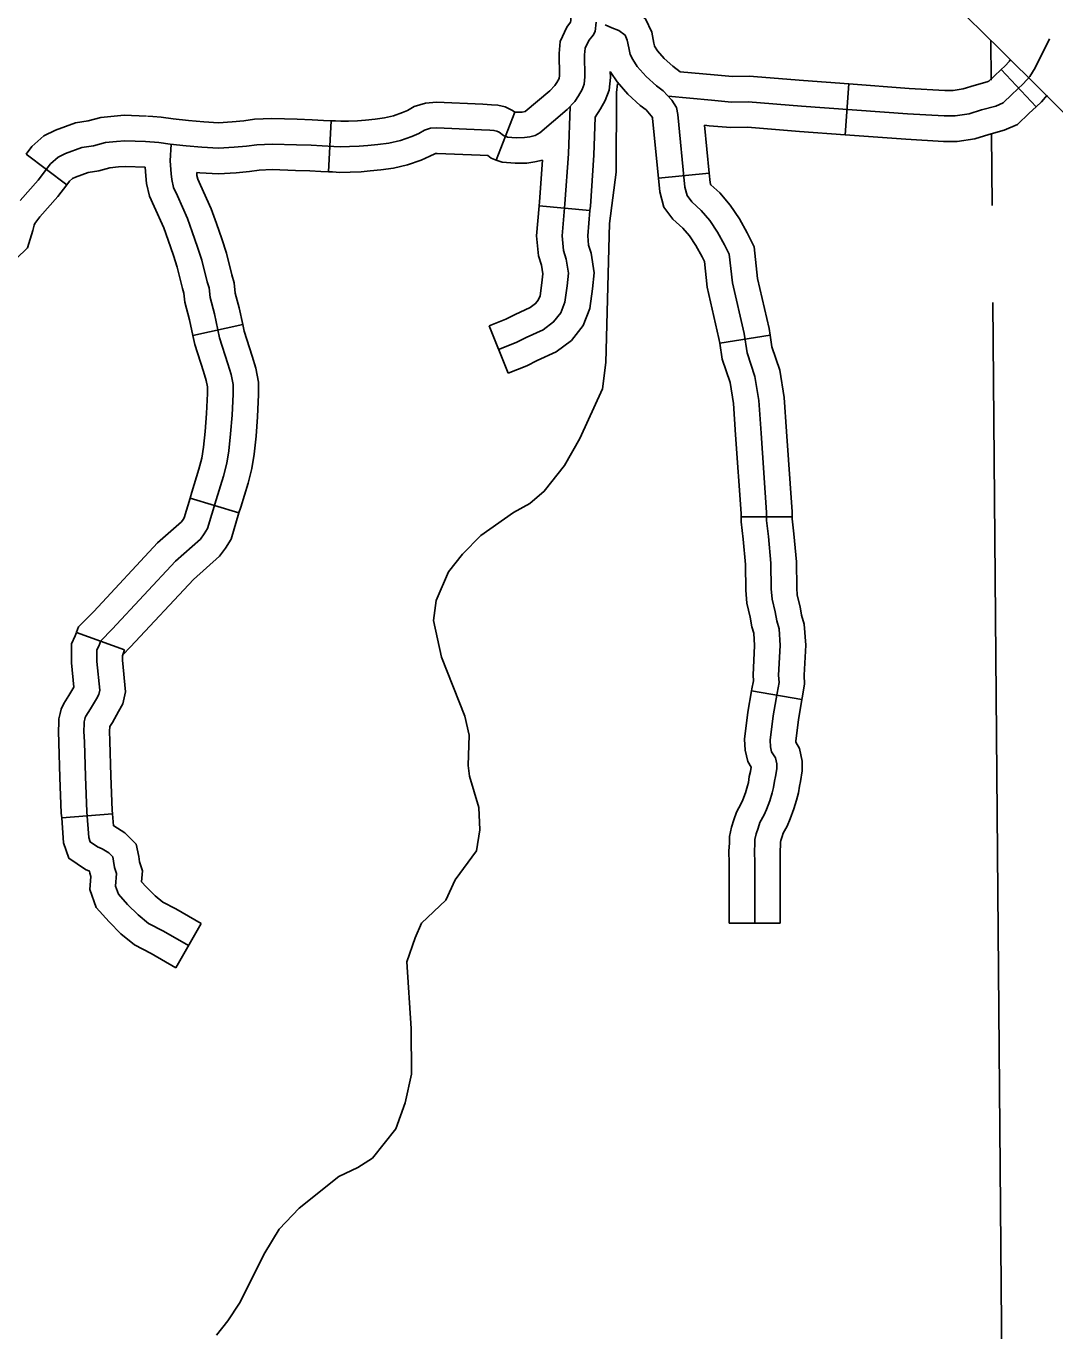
# Model space of a CAD drawing. Extents: x 1377389 to 1380723, y 1168351 to 1170484.
# Drawn here: x 1378520.7 to 1378581.1, y 1168942.9 to 1169019.6 of the extents above; entities that cross this region are included whole.
import ezdxf

# ---------------------------------------------------------------- set-up
doc = ezdxf.new("R2010")
doc.units = 0
doc.layers.add('B_Fill', color=7, linetype='Continuous')

msp = doc.modelspace()

# ---------------------------------------------------------------- linework, layer by layer
at = {"layer": 'B_Fill'}
for p, q in [((1378577.93, 1169018.168), (1378574.984, 1169021.084)), ((1378583.365, 1169012.793), (1378577.93, 1169018.168)), ((1378580.031, 1169014.837), (1378577.979, 1169017.025)), ((1378568.808, 1169013.183), (1378569.029, 1169016.175)), ((1378549.389, 1169014.522), (1378548.299, 1169011.697)), ((1378538.598, 1169014.01), (1378538.443, 1169011.014)), ((1378523.049, 1169010.24), (1378520.661, 1169012.056)), ((1378557.825, 1169010.645), (1378560.812, 1169010.933)), ((1378553.804, 1169008.737), (1378550.816, 1169009.002)), ((1378533.398, 1169002.04), (1378530.468, 1169001.396)), ((1378548.992, 1168999.178), (1378547.877, 1169001.963)), ((1378561.432, 1169000.933), (1378564.394, 1169001.407)), ((1378533.174, 1168990.976), (1378530.3, 1168991.838)), ((1378562.685, 1168990.729), (1378565.685, 1168990.729)), ((1378526.451, 1168982.926), (1378523.632, 1168983.951)), ((1378563.303, 1168980.505), (1378566.26, 1168979.996)), ((1378525.744, 1168973.278), (1378522.752, 1168973.057)), ((1378530.954, 1168966.842), (1378529.454, 1168964.244)), ((1378561.99, 1168966.87), (1378564.99, 1168966.87))]:
    msp.add_line(p, q, dxfattribs=at)
for points in [[(1378555.71, 1169020.833), (1378556.24, 1169020.627), (1378557.068, 1169020.005), (1378557.436, 1169019.207), (1378557.564, 1169018.566), (1378557.593, 1169018.404), (1378557.603, 1169018.385), (1378557.777, 1169018.123), (1378558.174, 1169017.674), (1378558.671, 1169017.22), (1378559.104, 1169016.893)], [(1378552.694, 1169020.318), (1378552.681, 1169019.91), (1378552.668, 1169019.794), (1378552.444, 1169019.518), (1378552.06, 1169018.672), (1378551.984, 1169017.953), (1378552.005, 1169016.657), (1378551.991, 1169016.506), (1378551.985, 1169016.491), (1378551.852, 1169016.251), (1378551.737, 1169016.073), (1378551.443, 1169015.772), (1378550.001, 1169014.548), (1378549.991, 1169014.546), (1378549.825, 1169014.519), (1378549.507, 1169014.513), (1378549.389, 1169014.522)], [(1378554.178, 1169019.803), (1378554.117, 1169019.253), (1378553.995, 1169019.049), (1378553.73, 1169018.722), (1378553.526, 1169018.274), (1378553.486, 1169017.886), (1378553.506, 1169016.601), (1378553.465, 1169016.152), (1378553.343, 1169015.846), (1378553.139, 1169015.479), (1378552.915, 1169015.133), (1378552.467, 1169014.674), (1378550.857, 1169013.307), (1378550.592, 1169013.144), (1378550.276, 1169013.072), (1378549.96, 1169013.022), (1378549.461, 1169013.011), (1378548.962, 1169013.052), (1378548.725, 1169013.138), (1378548.472, 1169013.335), (1378548.331, 1169013.401), (1378548.163, 1169013.438), (1378547.919, 1169013.457), (1378547.431, 1169013.485), (1378544.806, 1169013.598), (1378544.422, 1169013.569), (1378544.075, 1169013.457), (1378543.738, 1169013.269), (1378543.325, 1169013.091), (1378542.669, 1169012.858), (1378541.989, 1169012.703), (1378541.345, 1169012.619), (1378540.749, 1169012.559), (1378540.248, 1169012.512), (1378539.663, 1169012.488), (1378539.127, 1169012.476), (1378538.757, 1169012.5), (1378538.065, 1169012.536), (1378537.409, 1169012.571), (1378536.55, 1169012.595), (1378535.122, 1169012.644), (1378534.223, 1169012.602), (1378533.617, 1169012.518), (1378532.885, 1169012.455), (1378531.966, 1169012.393), (1378530.984, 1169012.455), (1378530.064, 1169012.539), (1378529.124, 1169012.644), (1378528.455, 1169012.727), (1378527.682, 1169012.79)], [(1378554.693, 1169019.642), (1378555.098, 1169019.462), (1378555.504, 1169019.304), (1378555.865, 1169019.033), (1378556, 1169018.74), (1378556.09, 1169018.289), (1378556.158, 1169017.905), (1378556.315, 1169017.612), (1378556.586, 1169017.206), (1378557.104, 1169016.62), (1378557.711, 1169016.066), (1378558.116, 1169015.759), (1378558.607, 1169015.216), (1378558.881, 1169014.781), (1378558.972, 1169014.369), (1378559.384, 1169010.114), (1378559.521, 1169009.61), (1378559.795, 1169009.244), (1378560.344, 1169008.741), (1378560.847, 1169008.146), (1378561.304, 1169007.459), (1378561.716, 1169006.727), (1378561.99, 1169006.178), (1378562.173, 1169004.485), (1378562.859, 1169001.51), (1378563.042, 1169000.366), (1378563.499, 1168998.993), (1378563.727, 1168997.575), (1378563.864, 1168995.653), (1378564.185, 1168990.985), (1378564.185, 1168990.527), (1378564.299, 1168989.589), (1378564.436, 1168988.01), (1378564.459, 1168986.5), (1378564.505, 1168985.905), (1378564.687, 1168985.15), (1378564.779, 1168984.624), (1378564.916, 1168984.166), (1378564.985, 1168983.183), (1378564.893, 1168981.444), (1378564.916, 1168981.009), (1378564.802, 1168980.368), (1378564.573, 1168979.041), (1378564.39, 1168977.622), (1378564.413, 1168977.233), (1378564.482, 1168976.936), (1378564.71, 1168976.57), (1378564.779, 1168976.227), (1378564.779, 1168975.929), (1378564.71, 1168975.472), (1378564.642, 1168975.197), (1378564.596, 1168974.831), (1378564.505, 1168974.511), (1378564.367, 1168974.053), (1378564.185, 1168973.55), (1378564.047, 1168973.229), (1378563.796, 1168972.772), (1378563.682, 1168972.451), (1378563.567, 1168972.108), (1378563.499, 1168971.788), (1378563.499, 1168971.536), (1378563.476, 1168971.078), (1378563.49, 1168970.407), (1378563.49, 1168966.87)], [(1378558.393, 1169015.453), (1378560.957, 1169015.211), (1378562.128, 1169015.107), (1378563.11, 1169015.128), (1378566.244, 1169014.877), (1378572.472, 1169014.416), (1378574.624, 1169014.291), (1378575.272, 1169014.291), (1378576.087, 1169014.416), (1378576.819, 1169014.647), (1378577.654, 1169014.877), (1378578.093, 1169015.065), (1378578.595, 1169015.546), (1378579.264, 1169016.173), (1378579.661, 1169016.613), (1378579.974, 1169017.115), (1378580.819, 1169018.827)], [(1378577.357, 1169018.736), (1378577.377, 1169016.4)], [(1378577.979, 1169017.025), (1378578.192, 1169017.225), (1378578.459, 1169017.52), (1378578.489, 1169017.569)], [(1378555.001, 1169016.906), (1378555.007, 1169016.545), (1378554.939, 1169015.799), (1378554.701, 1169015.202), (1378554.426, 1169014.707), (1378554.115, 1169014.226)], [(1378555.008, 1169016.876), (1378555.028, 1169016.839), (1378555.394, 1169016.29), (1378556.034, 1169015.566), (1378556.75, 1169014.912), (1378557.098, 1169014.649), (1378557.407, 1169014.306), (1378557.473, 1169014.202), (1378557.488, 1169014.134), (1378557.825, 1169010.645)], [(1378559.104, 1169016.893), (1378561.095, 1169016.705), (1378562.179, 1169016.608), (1378563.154, 1169016.629), (1378566.36, 1169016.372), (1378569.029, 1169016.175)], [(1378569.029, 1169016.175), (1378572.571, 1169015.913), (1378574.668, 1169015.791), (1378575.157, 1169015.791), (1378575.746, 1169015.882), (1378576.394, 1169016.086), (1378577.157, 1169016.296), (1378577.252, 1169016.336), (1378577.562, 1169016.634), (1378577.979, 1169017.025)], [(1378555.422, 1169016.179), (1378555.359, 1169015.674), (1378555.344, 1169010.989), (1378554.952, 1169007.978), (1378554.737, 1168999.806), (1378554.532, 1168998.261), (1378553.2, 1168995.348), (1378552.298, 1168993.747), (1378551.115, 1168992.239), (1378550.273, 1168991.52), (1378549.307, 1168990.998), (1378547.381, 1168989.634), (1378546.308, 1168988.549), (1378545.493, 1168987.51), (1378544.773, 1168985.813), (1378544.599, 1168984.648), (1378545.087, 1168982.497), (1378546.442, 1168979.024), (1378546.707, 1168977.909), (1378546.647, 1168976.126), (1378546.721, 1168975.507), (1378547.281, 1168973.658), (1378547.33, 1168972.338), (1378547.138, 1168971.113), (1378545.88, 1168969.404), (1378545.328, 1168968.21), (1378543.901, 1168966.857), (1378543.521, 1168966.008)], [(1378580.031, 1169014.837), (1378580.335, 1169015.122), (1378580.685, 1169015.509)], [(1378549.389, 1169014.522), (1378549.26, 1169014.622), (1378548.817, 1169014.829), (1378548.384, 1169014.925), (1378548.02, 1169014.954), (1378547.507, 1169014.983), (1378544.784, 1169015.1), (1378544.132, 1169015.052), (1378543.474, 1169014.839), (1378543.074, 1169014.616), (1378542.776, 1169014.488), (1378542.25, 1169014.301), (1378541.725, 1169014.181), (1378541.174, 1169014.109), (1378540.603, 1169014.052), (1378540.146, 1169014.009), (1378539.616, 1169013.987), (1378539.158, 1169013.977), (1378538.844, 1169013.997), (1378538.598, 1169014.01)], [(1378548.435, 1169000.571), (1378549.471, 1169000.986), (1378550.052, 1169001.276), (1378551.047, 1169001.733), (1378551.669, 1169002.189), (1378552.083, 1169002.729), (1378552.332, 1169003.351), (1378552.457, 1169004.306), (1378552.54, 1169005.053), (1378552.415, 1169005.883), (1378552.249, 1169006.381), (1378552.166, 1169007.252), (1378552.332, 1169009.12), (1378552.54, 1169012.066), (1378552.635, 1169014.846)], [(1378568.808, 1169013.183), (1378572.373, 1169012.92), (1378574.581, 1169012.791), (1378575.387, 1169012.791), (1378576.428, 1169012.951), (1378577.243, 1169013.208), (1378578.151, 1169013.458), (1378578.935, 1169013.794), (1378579.627, 1169014.458), (1378580.031, 1169014.837)], [(1378520.661, 1169012.056), (1378520.992, 1169012.491), (1378521.696, 1169013.129), (1378522.395, 1169013.462), (1378523.564, 1169013.895), (1378524.319, 1169014.009), (1378525.048, 1169014.208), (1378525.833, 1169014.284), (1378526.433, 1169014.334), (1378527.733, 1169014.289)], [(1378528.114, 1169014.26), (1378527.803, 1169014.285)], [(1378538.598, 1169014.01), (1378538.145, 1169014.033), (1378537.471, 1169014.07), (1378536.597, 1169014.095), (1378535.112, 1169014.145), (1378534.085, 1169014.097), (1378533.45, 1169014.009), (1378532.77, 1169013.951), (1378531.963, 1169013.896), (1378531.099, 1169013.951), (1378530.215, 1169014.032), (1378529.3, 1169014.133), (1378528.609, 1169014.22), (1378528.114, 1169014.26)], [(1378553.804, 1169008.737), (1378553.828, 1169009.001), (1378554.038, 1169011.988), (1378554.115, 1169014.226)], [(1378560.54, 1169013.744), (1378560.812, 1169010.933)], [(1378560.54, 1169013.744), (1378560.82, 1169013.718), (1378562.077, 1169013.605), (1378563.066, 1169013.626), (1378566.129, 1169013.381), (1378568.808, 1169013.183)], [(1378577.404, 1169013.244), (1378577.44, 1169009.026)], [(1378520.304, 1169009.318), (1378521.37, 1169010.51), (1378522.101, 1169011.472), (1378522.54, 1169011.87), (1378522.979, 1169012.079), (1378523.941, 1169012.435), (1378524.63, 1169012.539), (1378525.32, 1169012.727), (1378525.968, 1169012.79), (1378526.469, 1169012.832), (1378527.682, 1169012.79)], [(1378530.204, 1168965.543), (1378528.739, 1168966.389), (1378527.865, 1168966.84), (1378527.245, 1168967.348), (1378526.625, 1168967.968), (1378526.09, 1168968.561), (1378525.921, 1168969.04), (1378525.977, 1168969.774), (1378525.864, 1168970.14), (1378525.808, 1168970.507), (1378525.751, 1168970.761), (1378525.526, 1168970.986), (1378525.131, 1168971.24), (1378524.85, 1168971.353), (1378524.427, 1168971.635), (1378524.342, 1168971.889), (1378524.23, 1168973.412), (1378524.145, 1168975.471), (1378524.089, 1168977.502), (1378524.061, 1168978.151), (1378524.08, 1168978.582), (1378524.083, 1168978.693), (1378524.119, 1168978.859), (1378524.14, 1168978.946), (1378524.181, 1168979.034), (1378524.455, 1168979.448), (1378524.793, 1168980.041), (1378524.934, 1168980.294), (1378524.991, 1168980.548), (1378524.821, 1168982.241), (1378524.821, 1168982.664), (1378524.821, 1168982.918), (1378524.934, 1168983.143), (1378525.047, 1168983.453), (1378525.723, 1168984.13), (1378529.443, 1168988.136), (1378530.908, 1168989.433), (1378531.134, 1168989.743), (1378531.331, 1168990.054), (1378531.838, 1168991.746), (1378532.261, 1168993.128), (1378532.458, 1168993.89), (1378532.571, 1168994.623), (1378532.684, 1168995.61), (1378532.768, 1168996.71), (1378532.825, 1168997.951), (1378532.825, 1168998.515), (1378532.712, 1168999.108), (1378532.515, 1168999.728), (1378532.036, 1169001.251), (1378531.726, 1169002.662), (1378531.472, 1169003.621), (1378531.416, 1169004.185), (1378531.303, 1169004.551), (1378530.993, 1169005.821), (1378530.739, 1169006.582), (1378530.429, 1169007.485), (1378530.148, 1169008.275), (1378529.556, 1169009.6), (1378529.33, 1169010.08), (1378529.218, 1169010.559), (1378529.189, 1169010.898), (1378529.133, 1169011.659), (1378529.192, 1169012.636)], [(1378548.299, 1169011.697), (1378547.991, 1169011.808), (1378547.794, 1169011.962), (1378547.356, 1169011.987), (1378544.829, 1169012.095), (1378544.713, 1169012.087), (1378544.677, 1169012.075), (1378544.401, 1169011.922), (1378543.874, 1169011.694), (1378543.088, 1169011.415), (1378542.253, 1169011.224), (1378541.516, 1169011.129), (1378540.894, 1169011.066), (1378540.35, 1169011.015), (1378539.711, 1169010.988), (1378539.095, 1169010.975), (1378538.67, 1169011.002), (1378538.442, 1169011.014)], [(1378551.01, 1169011.701), (1378550.561, 1169011.599), (1378550.096, 1169011.524), (1378549.415, 1169011.51), (1378548.639, 1169011.573), (1378548.299, 1169011.697)], [(1378550.816, 1169009.002), (1378550.837, 1169009.239), (1378551.01, 1169011.701)], [(1378523.049, 1169010.24), (1378523.211, 1169010.454), (1378523.384, 1169010.61), (1378523.563, 1169010.696), (1378524.317, 1169010.975), (1378524.941, 1169011.069), (1378525.592, 1169011.247), (1378526.102, 1169011.296), (1378526.506, 1169011.33), (1378527.656, 1169011.29)], [(1378530.468, 1169001.396), (1378530.268, 1169002.309), (1378529.991, 1169003.353), (1378529.938, 1169003.887), (1378529.856, 1169004.153), (1378529.55, 1169005.405), (1378529.318, 1169006.102), (1378529.014, 1169006.989), (1378528.754, 1169007.716), (1378528.192, 1169008.975), (1378527.906, 1169009.584), (1378527.732, 1169010.324), (1378527.694, 1169010.78), (1378527.656, 1169011.29)], [(1378538.443, 1169011.014), (1378537.985, 1169011.038), (1378537.347, 1169011.072), (1378536.504, 1169011.096), (1378535.131, 1169011.143), (1378534.361, 1169011.107), (1378533.784, 1169011.027), (1378533.001, 1169010.96), (1378531.969, 1169010.889), (1378530.868, 1169010.96), (1378530.688, 1169010.976)], [(1378533.398, 1169002.04), (1378533.184, 1169003.015), (1378532.953, 1169003.889), (1378532.893, 1169004.483), (1378532.75, 1169004.95), (1378532.436, 1169006.236), (1378532.16, 1169007.063), (1378531.845, 1169007.98), (1378531.541, 1169008.833), (1378530.92, 1169010.225), (1378530.755, 1169010.576), (1378530.703, 1169010.794), (1378530.688, 1169010.976)], [(1378557.825, 1169010.645), (1378557.903, 1169009.842), (1378558.149, 1169008.94), (1378558.678, 1169008.233), (1378559.26, 1169007.7), (1378559.646, 1169007.243), (1378560.024, 1169006.675), (1378560.39, 1169006.024), (1378560.528, 1169005.749), (1378560.691, 1169004.235), (1378561.386, 1169001.223), (1378561.432, 1169000.933)], [(1378560.812, 1169010.933), (1378560.865, 1169010.385), (1378560.893, 1169010.281), (1378560.912, 1169010.255), (1378561.428, 1169009.782), (1378562.048, 1169009.049), (1378562.584, 1169008.244), (1378563.041, 1169007.43), (1378563.452, 1169006.607), (1378563.655, 1169004.735), (1378564.332, 1169001.798), (1378564.394, 1169001.407)], [(1378515.148, 1169003.898), (1378515.298, 1169004.013), (1378515.547, 1169004.174), (1378515.676, 1169004.242), (1378515.802, 1169004.272), (1378516.336, 1169004.305), (1378517.12, 1169004.325), (1378517.622, 1169004.349), (1378518.385, 1169004.434), (1378519.117, 1169004.892), (1378519.689, 1169005.4), (1378520.081, 1169005.903), (1378520.744, 1169006.536), (1378521.063, 1169007.564), (1378521.137, 1169007.881), (1378521.175, 1169007.983), (1378521.463, 1169008.363), (1378522.528, 1169009.555), (1378523.049, 1169010.24)], [(1378547.877, 1169001.963), (1378548.856, 1169002.355), (1378549.403, 1169002.629), (1378550.282, 1169003.032), (1378550.609, 1169003.272), (1378550.768, 1169003.478), (1378550.869, 1169003.732), (1378550.967, 1169004.485), (1378551.027, 1169005.024), (1378550.951, 1169005.532), (1378550.772, 1169006.069), (1378550.66, 1169007.248), (1378550.816, 1169009.002)], [(1378548.992, 1168999.178), (1378550.087, 1168999.616), (1378550.7, 1168999.923), (1378551.811, 1169000.433), (1378552.728, 1169001.106), (1378553.399, 1169001.979), (1378553.795, 1169002.97), (1378553.946, 1169004.126), (1378554.052, 1169005.082), (1378553.879, 1169006.233), (1378553.726, 1169006.693), (1378553.673, 1169007.257), (1378553.804, 1169008.737)], [(1378577.488, 1169003.326), (1378578.081, 1168934.046)], [(1378533.174, 1168990.976), (1378533.274, 1168991.311), (1378533.705, 1168992.72), (1378533.929, 1168993.587), (1378534.058, 1168994.424), (1378534.177, 1168995.468), (1378534.266, 1168996.619), (1378534.325, 1168997.917), (1378534.325, 1168998.657), (1378534.169, 1168999.476), (1378533.945, 1169000.18), (1378533.486, 1169001.638), (1378533.398, 1169002.04)], [(1378530.3, 1168991.837), (1378530.403, 1168992.181), (1378530.817, 1168993.536), (1378530.987, 1168994.192), (1378531.084, 1168994.822), (1378531.19, 1168995.753), (1378531.271, 1168996.802), (1378531.325, 1168997.985), (1378531.325, 1168998.374), (1378531.255, 1168998.739), (1378531.085, 1168999.276), (1378530.585, 1169000.865), (1378530.468, 1169001.396)], [(1378561.432, 1169000.933), (1378561.58, 1169000.009), (1378562.037, 1168998.635), (1378562.236, 1168997.402), (1378562.368, 1168995.548), (1378562.685, 1168990.934), (1378562.685, 1168990.729)], [(1378564.394, 1169001.407), (1378564.503, 1169000.724), (1378564.96, 1168999.352), (1378565.219, 1168997.748), (1378565.361, 1168995.757), (1378565.685, 1168991.036), (1378565.685, 1168990.729)], [(1378523.632, 1168983.952), (1378523.751, 1168984.279), (1378524.643, 1168985.171), (1378528.394, 1168989.21), (1378529.791, 1168990.447), (1378529.893, 1168990.587), (1378529.954, 1168990.683), (1378530.3, 1168991.838)], [(1378526.343, 1168982.628), (1378526.804, 1168983.09), (1378530.492, 1168987.061), (1378532.026, 1168988.419), (1378532.375, 1168988.899), (1378532.708, 1168989.424), (1378533.174, 1168990.976)], [(1378562.685, 1168990.729), (1378562.685, 1168990.436), (1378562.807, 1168989.434), (1378562.937, 1168987.934), (1378562.96, 1168986.431), (1378563.018, 1168985.67), (1378563.218, 1168984.845), (1378563.316, 1168984.279), (1378563.431, 1168983.896), (1378563.482, 1168983.17), (1378563.391, 1168981.444), (1378563.409, 1168981.102), (1378563.324, 1168980.627), (1378563.303, 1168980.505)], [(1378565.685, 1168990.729), (1378565.685, 1168990.618), (1378565.791, 1168989.745), (1378565.935, 1168988.087), (1378565.958, 1168986.569), (1378565.991, 1168986.141), (1378566.157, 1168985.456), (1378566.241, 1168984.969), (1378566.401, 1168984.437), (1378566.487, 1168983.195), (1378566.395, 1168981.444), (1378566.423, 1168980.915), (1378566.279, 1168980.109), (1378566.26, 1168979.996)], [(1378522.752, 1168973.057), (1378522.732, 1168973.326), (1378522.646, 1168975.42), (1378522.59, 1168977.449), (1378522.559, 1168978.153), (1378522.581, 1168978.634), (1378522.587, 1168978.873), (1378522.656, 1168979.19), (1378522.716, 1168979.443), (1378522.87, 1168979.771), (1378523.177, 1168980.235), (1378523.464, 1168980.738), (1378523.321, 1168982.166), (1378523.321, 1168982.664), (1378523.321, 1168983.271), (1378523.554, 1168983.736), (1378523.632, 1168983.951)], [(1378525.744, 1168973.278), (1378525.727, 1168973.498), (1378525.644, 1168975.523), (1378525.588, 1168977.555), (1378525.562, 1168978.149), (1378525.575, 1168978.422), (1378525.733, 1168978.662), (1378526.1, 1168979.305), (1378526.351, 1168979.757), (1378526.507, 1168980.458), (1378526.321, 1168982.315), (1378526.321, 1168982.569), (1378526.451, 1168982.927)], [(1378563.303, 1168980.505), (1378563.09, 1168979.264), (1378562.885, 1168977.675), (1378562.923, 1168977.019), (1378563.076, 1168976.354), (1378563.278, 1168976.032), (1378563.238, 1168975.765), (1378563.165, 1168975.473), (1378563.122, 1168975.132), (1378563.065, 1168974.932), (1378562.943, 1168974.525), (1378562.789, 1168974.101), (1378562.697, 1168973.887), (1378562.424, 1168973.389), (1378562.264, 1168972.94), (1378562.118, 1168972.503), (1378561.999, 1168971.947), (1378561.999, 1168971.574), (1378561.975, 1168971.1), (1378561.99, 1168970.391), (1378561.99, 1168970.021)], [(1378566.26, 1168979.996), (1378566.057, 1168978.818), (1378565.896, 1168977.57), (1378565.9, 1168977.496), (1378566.128, 1168977.132), (1378566.279, 1168976.375), (1378566.279, 1168975.817), (1378566.183, 1168975.178), (1378566.119, 1168974.921), (1378566.07, 1168974.53), (1378565.944, 1168974.089), (1378565.792, 1168973.581), (1378565.58, 1168972.998), (1378565.397, 1168972.571), (1378565.168, 1168972.154), (1378565.1, 1168971.962), (1378565.017, 1168971.713), (1378564.999, 1168971.629), (1378564.999, 1168971.499), (1378564.977, 1168971.057), (1378564.99, 1168970.423), (1378564.99, 1168970.021)], [(1378529.454, 1168964.244), (1378528.019, 1168965.072), (1378527.037, 1168965.58), (1378526.237, 1168966.235), (1378525.537, 1168966.935), (1378524.775, 1168967.778), (1378524.401, 1168968.84), (1378524.459, 1168969.605), (1378524.398, 1168969.804), (1378524.38, 1168969.926), (1378524.147, 1168970.019), (1378523.166, 1168970.673), (1378522.86, 1168971.592), (1378522.752, 1168973.056)], [(1378530.954, 1168966.842), (1378529.458, 1168967.706), (1378528.693, 1168968.101), (1378528.253, 1168968.461), (1378527.713, 1168969.002), (1378527.445, 1168969.298), (1378527.494, 1168969.942), (1378527.33, 1168970.476), (1378527.283, 1168970.784), (1378527.121, 1168971.512), (1378526.473, 1168972.161), (1378525.822, 1168972.58), (1378525.795, 1168972.591), (1378525.744, 1168973.278)], [(1378561.99, 1168970.021), (1378561.99, 1168966.87)], [(1378564.99, 1168970.021), (1378564.99, 1168966.87)], [(1378543.521, 1168966.008), (1378543.049, 1168964.582), (1378543.294, 1168960.666), (1378543.32, 1168957.984), (1378542.934, 1168956.311), (1378542.384, 1168954.773), (1378541.02, 1168953.05), (1378540.159, 1168952.504), (1378539.037, 1168951.969), (1378536.719, 1168950.118), (1378535.54, 1168948.881), (1378534.686, 1168947.494), (1378533.203, 1168944.527), (1378532.516, 1168943.505), (1378531.844, 1168942.664)]]:
    msp.add_lwpolyline(points, dxfattribs=at)

doc.saveas('drawing.dxf')
